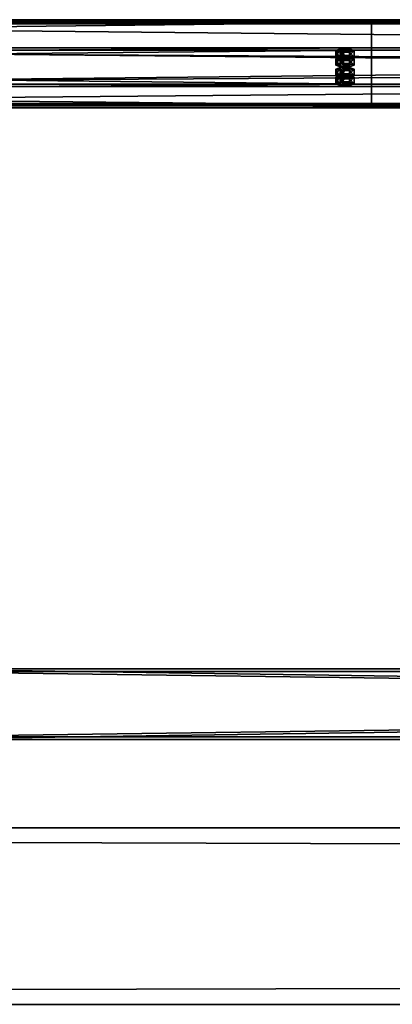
# Model space of a CAD drawing. Header units: millimetres. Extents: x -333 to 67333, y -930 to 39730.
# Tile 616 of 1056: x 5702 to 6124, y 18200 to 19315. Entities that reach past the tile are written whole.
import ezdxf

# ---------------------------------------------------------------- set-up
doc = ezdxf.new("R2010")
doc.units = ezdxf.units.MM
for name, color, linetype in [('13', 7, 'Continuous'), ('3', 7, 'Continuous'), ('95', 7, 'Continuous'), ('99', 7, 'Continuous')]:
    doc.layers.add(name, color=color, linetype=linetype)

msp = doc.modelspace()

# ---------------------------------------------------------------- meshes
at = {"layer": '13', "color": 30}
mesh = msp.add_polyface(dxfattribs=at)
corners = [(6100, 19311.8, 7537), (6100, 19239.4, 7521.7), (-330, 19239.4, 7521.7), (-330, 19311.8, 7537), (6100, 19280.6, 7328), (-330, 19280.6, 7328), (6100, 19220, 7315.1), (-330, 19220, 7315.1), (6100, 19217.3, 7327.8), (-330, 19217.3, 7327.8), (6100, 19215.3, 7327.4), (-330, 19215.3, 7327.4), (6100, 19218.4, 7312.7), (-330, 19218.4, 7312.7), (6100, 19283, 7326.5), (-330, 19283, 7326.5), (6100, 19241.8, 7520.1), (-330, 19241.8, 7520.1), (6100, 19310.3, 7534.7), (-330, 19310.3, 7534.7), (6100, 19313, 7522), (-330, 19313, 7522), (6100, 19314.9, 7522.4), (-330, 19314.9, 7522.4)]
mesh.append_faces([[corners[k] for k in face] for face in [(0, 2, 3, 3), (1, 5, 2, 2), (4, 7, 5, 5), (6, 9, 7, 7), (8, 11, 9, 9), (10, 13, 11, 11), (12, 15, 13, 13), (14, 17, 15, 15), (16, 19, 17, 17), (18, 21, 19, 19), (20, 23, 21, 21), (22, 3, 23, 23), (20, 0, 22, 22), (8, 12, 10, 10), (11, 7, 9, 9)]], dxfattribs={"vtx0": -1, "color": 30})
mesh.append_faces([[corners[k] for k in face] for face in [(1, 16, 4, 4), (16, 0, 18, 18), (18, 0, 20, 20), (12, 6, 14, 14), (14, 4, 16, 16), (3, 19, 23, 23), (19, 2, 17, 17), (15, 5, 13, 13)]], dxfattribs={"vtx0": -1, "vtx1": -1, "color": 30})
mesh.append_faces([[corners[k] for k in face] for face in [(16, 1, 0, 0), (12, 8, 6, 6), (14, 6, 4, 4), (19, 3, 2, 2), (17, 2, 5, 5), (7, 11, 13, 13), (5, 15, 17, 17), (13, 5, 7, 7)]], dxfattribs={"vtx0": -1, "vtx2": -1, "vtx3": -1, "color": 30})
mesh.append_faces([[corners[k] for k in face] for face in [(21, 23, 19, 19)]], dxfattribs={"vtx1": -1, "color": 30})
mesh.append_faces([[corners[k] for k in face] for face in [(0, 1, 2, 2), (1, 4, 5, 5), (4, 6, 7, 7), (6, 8, 9, 9), (8, 10, 11, 11), (10, 12, 13, 13), (12, 14, 15, 15), (14, 16, 17, 17), (16, 18, 19, 19), (18, 20, 21, 21), (20, 22, 23, 23), (22, 0, 3, 3)]], dxfattribs={"vtx2": -1, "vtx3": -1, "color": 30})
mesh = msp.add_polyface(dxfattribs=at)
corners = [(11700, 19311.8, 7537), (11700, 19239.4, 7521.7), (4900, 19239.4, 7521.7), (4900, 19311.8, 7537), (11700, 19280.6, 7328), (4900, 19280.6, 7328), (11700, 19220, 7315.1), (4900, 19220, 7315.1), (11700, 19217.3, 7327.8), (4900, 19217.3, 7327.8), (11700, 19215.3, 7327.4), (4900, 19215.3, 7327.4), (11700, 19218.4, 7312.7), (4900, 19218.4, 7312.7), (11700, 19283, 7326.5), (4900, 19283, 7326.5), (11700, 19241.8, 7520.1), (4900, 19241.8, 7520.1), (11700, 19310.3, 7534.7), (4900, 19310.3, 7534.7), (11700, 19313, 7522), (4900, 19313, 7522), (11700, 19314.9, 7522.4), (4900, 19314.9, 7522.4)]
mesh.append_faces([[corners[k] for k in face] for face in [(0, 2, 3, 3), (1, 5, 2, 2), (4, 7, 5, 5), (6, 9, 7, 7), (8, 11, 9, 9), (10, 13, 11, 11), (12, 15, 13, 13), (14, 17, 15, 15), (16, 19, 17, 17), (18, 21, 19, 19), (20, 23, 21, 21), (22, 3, 23, 23), (8, 12, 10, 10), (18, 22, 20, 20), (11, 7, 9, 9)]], dxfattribs={"vtx0": -1, "color": 30})
mesh.append_faces([[corners[k] for k in face] for face in [(1, 16, 4, 4), (16, 0, 18, 18), (22, 18, 0, 0), (14, 4, 16, 16), (3, 19, 23, 23), (19, 2, 17, 17), (17, 2, 15, 15), (15, 5, 13, 13), (13, 7, 11, 11)]], dxfattribs={"vtx0": -1, "vtx1": -1, "color": 30})
mesh.append_faces([[corners[k] for k in face] for face in [(12, 8, 6, 6), (16, 1, 0, 0), (6, 14, 12, 12), (14, 6, 4, 4), (19, 3, 2, 2), (15, 2, 5, 5), (13, 5, 7, 7)]], dxfattribs={"vtx0": -1, "vtx2": -1, "vtx3": -1, "color": 30})
mesh.append_faces([[corners[k] for k in face] for face in [(21, 23, 19, 19)]], dxfattribs={"vtx1": -1, "color": 30})
mesh.append_faces([[corners[k] for k in face] for face in [(0, 1, 2, 2), (1, 4, 5, 5), (4, 6, 7, 7), (6, 8, 9, 9), (8, 10, 11, 11), (10, 12, 13, 13), (12, 14, 15, 15), (14, 16, 17, 17), (16, 18, 19, 19), (18, 20, 21, 21), (20, 22, 23, 23), (22, 0, 3, 3)]], dxfattribs={"vtx2": -1, "vtx3": -1, "color": 30})
at = {"layer": '3', "color": 91}
mesh = msp.add_polyface(dxfattribs=at)
corners = [(11040, 18577, 2983), (11040, 18503, 2983), (5560, 18503, 2983), (5560, 18577, 2983), (11040, 18503, 3057), (5560, 18503, 3057), (11040, 18577, 3057), (5560, 18577, 3057), (11040, 18580, 2980), (11040, 18580, 3060), (5560, 18580, 3060), (5560, 18580, 2980), (11040, 18500, 3060), (5560, 18500, 3060), (11040, 18500, 2980), (5560, 18500, 2980)]
mesh.append_faces([[corners[k] for k in face] for face in [(0, 2, 3, 3), (1, 5, 2, 2), (4, 7, 5, 5), (6, 3, 7, 7), (8, 10, 11, 11), (9, 13, 10, 10), (12, 15, 13, 13), (14, 11, 15, 15)]], dxfattribs={"vtx0": -1, "color": 91})
mesh.append_faces([[corners[k] for k in face] for face in [(9, 6, 12, 12), (6, 8, 0, 0), (0, 8, 1, 1), (12, 4, 14, 14), (4, 12, 6, 6), (14, 1, 8, 8), (11, 3, 15, 15), (3, 10, 7, 7), (7, 10, 5, 5), (15, 2, 13, 13), (2, 15, 3, 3), (13, 5, 10, 10)]], dxfattribs={"vtx0": -1, "vtx1": -1, "color": 91})
mesh.append_faces([[corners[k] for k in face] for face in [(6, 9, 8, 8), (14, 4, 1, 1), (3, 11, 10, 10), (13, 2, 5, 5)]], dxfattribs={"vtx0": -1, "vtx2": -1, "vtx3": -1, "color": 91})
mesh.append_faces([[corners[k] for k in face] for face in [(0, 1, 2, 2), (1, 4, 5, 5), (4, 6, 7, 7), (6, 0, 3, 3), (8, 9, 10, 10), (9, 12, 13, 13), (12, 14, 15, 15), (14, 8, 11, 11)]], dxfattribs={"vtx2": -1, "vtx3": -1, "color": 91})
at = {"layer": '95', "color": 20}
mesh = msp.add_polyface(dxfattribs=at)
corners = [(6064, 19249.8, 7472.8), (6064.8, 19250.5, 7469.8), (6064.8, 19252.4, 7470.2), (6064, 19251.8, 7473.2), (6067, 19250.9, 7467.7), (6067, 19252.9, 7468.1), (6070, 19251.1, 7466.9), (6070, 19253, 7467.3), (6073, 19250.9, 7467.7), (6073, 19252.9, 7468.1), (6075.2, 19250.5, 7469.8), (6075.2, 19252.4, 7470.2), (6076, 19249.8, 7472.8), (6076, 19251.8, 7473.2), (6075.2, 19249.2, 7475.7), (6075.2, 19251.2, 7476.1), (6073, 19248.8, 7477.8), (6073, 19250.7, 7478.3), (6070, 19248.6, 7478.6), (6070, 19250.5, 7479), (6067, 19248.8, 7477.8), (6067, 19250.7, 7478.3), (6064.8, 19249.2, 7475.7), (6064.8, 19251.2, 7476.1), (6059.6, 19251.8, 7473.2), (6064.8, 19253.7, 7464.4), (6064.8, 19261, 7465.9), (6059.6, 19259.1, 7474.7), (6075.2, 19253.7, 7464.4), (6075.2, 19261, 7465.9), (6080.4, 19251.8, 7473.2), (6080.4, 19259.1, 7474.7), (6075.2, 19249.9, 7482), (6075.2, 19257.3, 7483.5), (6064.8, 19249.9, 7482), (6064.8, 19257.3, 7483.5), (6059.6, 19242.5, 7471.2), (6064.8, 19244.4, 7462.4), (6064.8, 19251.7, 7464), (6059.6, 19249.8, 7472.8), (6075.2, 19244.4, 7462.4), (6075.2, 19251.7, 7464), (6080.4, 19242.5, 7471.2), (6080.4, 19249.8, 7472.8), (6075.2, 19240.6, 7480), (6075.2, 19248, 7481.6), (6064.8, 19240.6, 7480), (6064.8, 19248, 7481.6), (6064, 19270.6, 7374.9), (6064.8, 19271.3, 7372), (6064.8, 19273.2, 7372.4), (6064, 19272.6, 7375.4), (6067, 19271.7, 7369.9), (6067, 19273.7, 7370.3), (6070, 19271.9, 7369.1), (6070, 19273.8, 7369.5), (6073, 19271.7, 7369.9), (6073, 19273.7, 7370.3), (6075.2, 19271.3, 7372), (6075.2, 19273.2, 7372.4), (6076, 19270.6, 7374.9), (6076, 19272.6, 7375.4), (6075.2, 19270, 7377.9), (6075.2, 19272, 7378.3), (6073, 19269.5, 7380), (6073, 19271.5, 7380.4), (6070, 19269.4, 7380.8), (6070, 19271.3, 7381.2), (6067, 19269.5, 7380), (6067, 19271.5, 7380.4), (6064.8, 19270, 7377.9), (6064.8, 19272, 7378.3), (6059.6, 19272.6, 7375.4), (6064.8, 19274.5, 7366.6), (6064.8, 19281.8, 7368.1), (6059.6, 19279.9, 7376.9), (6075.2, 19274.5, 7366.6), (6075.2, 19281.8, 7368.1), (6080.4, 19272.6, 7375.4), (6080.4, 19279.9, 7376.9), (6075.2, 19270.7, 7384.2), (6075.2, 19278.1, 7385.7), (6064.8, 19270.7, 7384.2), (6064.8, 19278.1, 7385.7), (6059.6, 19263.3, 7373.4), (6064.8, 19265.2, 7364.6), (6064.8, 19272.5, 7366.1), (6059.6, 19270.6, 7374.9), (6075.2, 19265.2, 7364.6), (6075.2, 19272.5, 7366.1), (6080.4, 19263.3, 7373.4), (6080.4, 19270.6, 7374.9), (6075.2, 19261.4, 7382.2), (6075.2, 19268.8, 7383.7), (6064.8, 19261.4, 7382.2), (6064.8, 19268.8, 7383.7)]
mesh.append_faces([[corners[k] for k in face] for face in [(0, 2, 3, 3), (1, 5, 2, 2), (4, 7, 5, 5), (6, 9, 7, 7), (8, 11, 9, 9), (10, 13, 11, 11), (12, 15, 13, 13), (14, 17, 15, 15), (16, 19, 17, 17), (18, 21, 19, 19), (20, 23, 21, 21), (22, 3, 23, 23), (4, 8, 6, 6), (18, 22, 20, 20), (23, 19, 21, 21), (11, 7, 9, 9), (24, 26, 27, 27), (25, 29, 26, 26), (28, 31, 29, 29), (30, 33, 31, 31), (32, 35, 33, 33), (34, 27, 35, 35), (25, 30, 28, 28), (32, 24, 34, 34), (27, 33, 35, 35), (31, 26, 29, 29), (36, 38, 39, 39), (37, 41, 38, 38), (40, 43, 41, 41), (42, 45, 43, 43), (44, 47, 45, 45), (46, 39, 47, 47), (37, 42, 40, 40), (44, 36, 46, 46), (39, 45, 47, 47), (43, 38, 41, 41), (48, 50, 51, 51), (49, 53, 50, 50), (52, 55, 53, 53), (54, 57, 55, 55), (56, 59, 57, 57), (58, 61, 59, 59), (60, 63, 61, 61), (62, 65, 63, 63), (64, 67, 65, 65), (66, 69, 67, 67), (68, 71, 69, 69), (70, 51, 71, 71), (52, 56, 54, 54), (66, 70, 68, 68), (71, 67, 69, 69), (59, 55, 57, 57), (72, 74, 75, 75), (73, 77, 74, 74), (76, 79, 77, 77), (78, 81, 79, 79), (80, 83, 81, 81), (82, 75, 83, 83), (73, 78, 76, 76), (80, 72, 82, 82), (75, 81, 83, 83), (79, 74, 77, 77), (84, 86, 87, 87), (85, 89, 86, 86), (88, 91, 89, 89), (90, 93, 91, 91), (92, 95, 93, 93), (94, 87, 95, 95), (85, 90, 88, 88), (92, 84, 94, 94), (87, 93, 95, 95), (91, 86, 89, 89)]], dxfattribs={"vtx0": -1, "color": 20})
mesh.append_faces([[corners[k] for k in face] for face in [(8, 4, 10, 10), (10, 4, 12, 12), (12, 1, 14, 14), (14, 0, 16, 16), (16, 22, 18, 18), (19, 23, 17, 17), (17, 3, 15, 15), (15, 2, 13, 13), (13, 5, 11, 11), (30, 25, 32, 32), (33, 26, 31, 31), (42, 37, 44, 44), (45, 39, 43, 43), (56, 52, 58, 58), (58, 49, 60, 60), (60, 49, 62, 62), (62, 48, 64, 64), (64, 70, 66, 66), (67, 71, 65, 65), (65, 51, 63, 63), (63, 50, 61, 61), (61, 53, 59, 59), (78, 73, 80, 80), (81, 74, 79, 79), (90, 85, 92, 92), (93, 86, 91, 91)]], dxfattribs={"vtx0": -1, "vtx1": -1, "color": 20})
mesh.append_faces([[corners[k] for k in face] for face in [(12, 4, 1, 1), (14, 1, 0, 0), (16, 0, 22, 22), (17, 23, 3, 3), (15, 3, 2, 2), (13, 2, 5, 5), (11, 5, 7, 7), (32, 25, 24, 24), (33, 27, 26, 26), (44, 37, 36, 36), (43, 39, 38, 38), (58, 52, 49, 49), (62, 49, 48, 48), (64, 48, 70, 70), (65, 71, 51, 51), (63, 51, 50, 50), (61, 50, 53, 53), (59, 53, 55, 55), (80, 73, 72, 72), (81, 75, 74, 74), (92, 85, 84, 84), (93, 87, 86, 86)]], dxfattribs={"vtx0": -1, "vtx2": -1, "vtx3": -1, "color": 20})
mesh.append_faces([[corners[k] for k in face] for face in [(0, 1, 2, 2), (1, 4, 5, 5), (4, 6, 7, 7), (6, 8, 9, 9), (8, 10, 11, 11), (10, 12, 13, 13), (12, 14, 15, 15), (14, 16, 17, 17), (16, 18, 19, 19), (18, 20, 21, 21), (20, 22, 23, 23), (22, 0, 3, 3), (24, 25, 26, 26), (25, 28, 29, 29), (28, 30, 31, 31), (30, 32, 33, 33), (32, 34, 35, 35), (34, 24, 27, 27), (36, 37, 38, 38), (37, 40, 41, 41), (40, 42, 43, 43), (42, 44, 45, 45), (44, 46, 47, 47), (46, 36, 39, 39), (48, 49, 50, 50), (49, 52, 53, 53), (52, 54, 55, 55), (54, 56, 57, 57), (56, 58, 59, 59), (58, 60, 61, 61), (60, 62, 63, 63), (62, 64, 65, 65), (64, 66, 67, 67), (66, 68, 69, 69), (68, 70, 71, 71), (70, 48, 51, 51), (72, 73, 74, 74), (73, 76, 77, 77), (76, 78, 79, 79), (78, 80, 81, 81), (80, 82, 83, 83), (82, 72, 75, 75), (84, 85, 86, 86), (85, 88, 89, 89), (88, 90, 91, 91), (90, 92, 93, 93), (92, 94, 95, 95), (94, 84, 87, 87)]], dxfattribs={"vtx2": -1, "vtx3": -1, "color": 20})
at = {"layer": '99', "color": 7}
mesh = msp.add_polyface(dxfattribs=at)
corners = [(66899.9, 18400, -700), (66899.9, 18400, 2950), (100, 18400, 2950), (100, 18400, -700), (66899.9, 18200, 2950), (100, 18200, 2950), (66899.9, 18200, -700), (100, 18200, -700)]
mesh.append_faces([[corners[k] for k in face] for face in [(0, 2, 3, 3), (1, 5, 2, 2), (4, 7, 5, 5), (6, 3, 7, 7), (1, 6, 4, 4), (3, 5, 7, 7)]], dxfattribs={"vtx0": -1, "color": 7})
mesh.append_faces([[corners[k] for k in face] for face in [(0, 1, 2, 2), (1, 4, 5, 5), (4, 6, 7, 7), (6, 0, 3, 3), (1, 0, 6, 6), (3, 2, 5, 5)]], dxfattribs={"vtx2": -1, "vtx3": -1, "color": 7})

doc.saveas('drawing.dxf')
